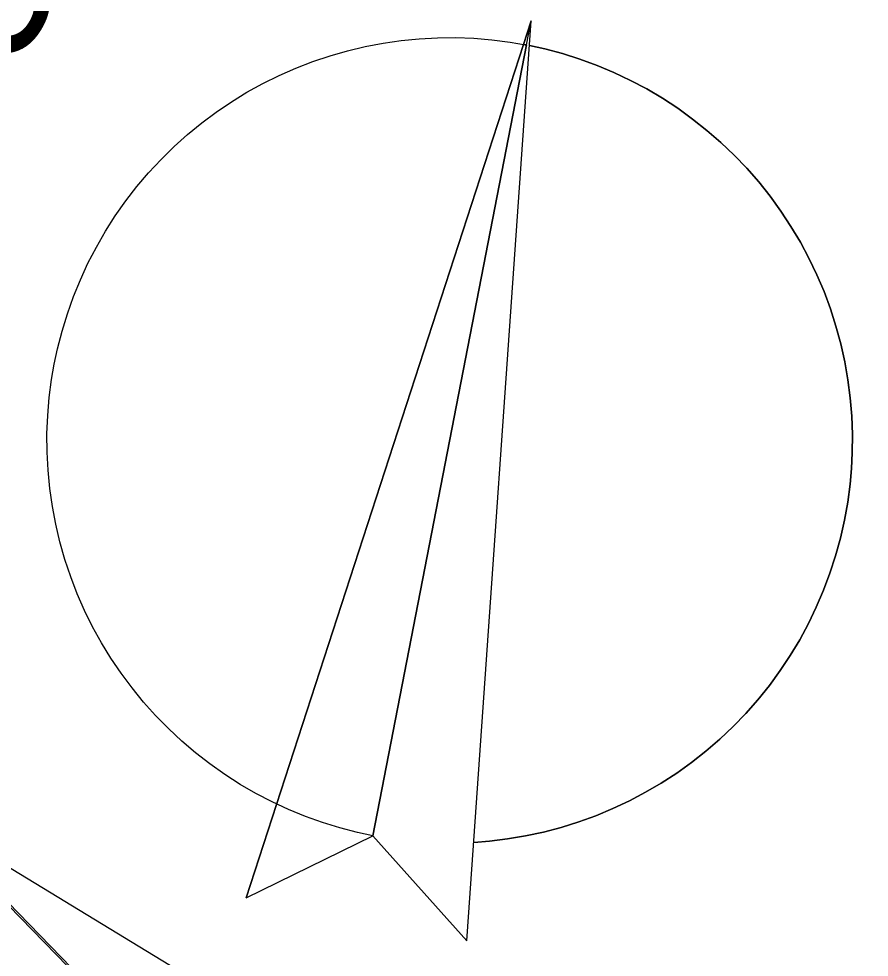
# Model space of a CAD drawing. Extents: x -555887 to -552101, y -1100251 to -1096546.
# Drawn here: x -554124.57 to -554102.1, y -1097426.03 to -1097401.24 of the extents above; entities that cross this region are included whole.
import ezdxf

# ---------------------------------------------------------------- set-up
doc = ezdxf.new("R2010")
doc.units = 0
for name, color, linetype in [('ROZHLED_ram_legenda_1', 7, 'Continuous'), ('ROZHLED_ram_legenda_2', 7, 'Continuous'), ('ZSST', 7, 'Continuous'), ('zájem', 7, 'Continuous')]:
    doc.layers.add(name, color=color, linetype=linetype)

msp = doc.modelspace()

# ---------------------------------------------------------------- linework, layer by layer
at = {"layer": 'ROZHLED_ram_legenda_1'}
for p, q in [((-554112.73, -1097425.601), (-554111.032, -1097401.29)), ((-554111.232, -1097401.913), (-554111.032, -1097401.29)), ((-554111.232, -1097401.913), (-554111.032, -1097401.29)), ((-554111.232, -1097401.913), (-554111.032, -1097401.29)), ((-554111.232, -1097401.913), (-554111.032, -1097401.29)), ((-554111.232, -1097401.913), (-554111.032, -1097401.29)), ((-554111.232, -1097401.913), (-554111.032, -1097401.29)), ((-554111.232, -1097401.913), (-554111.032, -1097401.29)), ((-554111.232, -1097401.913), (-554111.032, -1097401.29)), ((-554111.156, -1097401.928), (-554111.032, -1097401.29)), ((-554111.156, -1097401.928), (-554111.032, -1097401.29)), ((-554111.156, -1097401.928), (-554111.032, -1097401.29)), ((-554111.156, -1097401.928), (-554111.032, -1097401.29)), ((-554111.156, -1097401.928), (-554111.032, -1097401.29)), ((-554111.156, -1097401.928), (-554111.032, -1097401.29)), ((-554111.156, -1097401.928), (-554111.032, -1097401.29)), ((-554111.156, -1097401.928), (-554111.032, -1097401.29)), ((-554118.565, -1097424.467), (-554111.232, -1097401.913)), ((-554111.156, -1097401.928), (-554115.218, -1097422.823)), ((-554115.217, -1097422.822), (-554112.73, -1097425.6))]:
    msp.add_line(p, q, dxfattribs=at)
for points in [[(-554111.234, -1097401.913), (-554111.214, -1097401.917), (-554111.195, -1097401.921), (-554111.175, -1097401.925), (-554111.156, -1097401.928), (-554111.156, -1097401.928), (-554111.032, -1097401.29), (-554111.232, -1097401.913), (-554111.232, -1097401.913)], [(-554111.234, -1097401.913), (-554111.214, -1097401.917), (-554111.195, -1097401.921), (-554111.175, -1097401.925), (-554111.156, -1097401.928), (-554111.156, -1097401.928), (-554111.032, -1097401.29), (-554111.232, -1097401.913), (-554111.232, -1097401.913)], [(-554111.234, -1097401.913), (-554111.214, -1097401.917), (-554111.195, -1097401.921), (-554111.175, -1097401.925), (-554111.156, -1097401.928), (-554111.156, -1097401.928), (-554111.032, -1097401.29), (-554111.232, -1097401.913), (-554111.232, -1097401.913)], [(-554111.234, -1097401.913), (-554111.214, -1097401.917), (-554111.195, -1097401.921), (-554111.175, -1097401.925), (-554111.156, -1097401.928), (-554111.156, -1097401.928), (-554111.032, -1097401.29), (-554111.232, -1097401.913), (-554111.232, -1097401.913)], [(-554111.234, -1097401.913), (-554111.214, -1097401.917), (-554111.195, -1097401.921), (-554111.175, -1097401.925), (-554111.156, -1097401.928), (-554111.156, -1097401.928), (-554111.032, -1097401.29), (-554111.232, -1097401.913), (-554111.232, -1097401.913)], [(-554111.234, -1097401.913), (-554111.214, -1097401.917), (-554111.195, -1097401.921), (-554111.175, -1097401.925), (-554111.156, -1097401.928), (-554111.156, -1097401.928), (-554111.032, -1097401.29), (-554111.232, -1097401.913), (-554111.232, -1097401.913)], [(-554111.234, -1097401.913), (-554111.214, -1097401.917), (-554111.195, -1097401.921), (-554111.175, -1097401.925), (-554111.156, -1097401.928), (-554111.156, -1097401.928), (-554111.032, -1097401.29), (-554111.232, -1097401.913), (-554111.232, -1097401.913)], [(-554111.234, -1097401.913), (-554111.214, -1097401.917), (-554111.195, -1097401.921), (-554111.175, -1097401.925), (-554111.156, -1097401.928), (-554111.156, -1097401.928), (-554111.032, -1097401.29), (-554111.232, -1097401.913), (-554111.232, -1097401.913)], [(-554118.565, -1097424.467), (-554115.218, -1097422.823), (-554111.156, -1097401.928), (-554111.232, -1097401.913)], [(-554118.565, -1097424.467), (-554115.218, -1097422.823), (-554111.156, -1097401.928), (-554111.232, -1097401.913)], [(-554118.565, -1097424.467), (-554115.218, -1097422.823), (-554111.156, -1097401.928), (-554111.232, -1097401.913)], [(-554118.565, -1097424.467), (-554115.218, -1097422.823), (-554111.156, -1097401.928), (-554111.232, -1097401.913)], [(-554118.565, -1097424.467), (-554115.218, -1097422.823), (-554111.156, -1097401.928), (-554111.232, -1097401.913)], [(-554118.565, -1097424.467), (-554115.218, -1097422.823), (-554111.156, -1097401.928), (-554111.232, -1097401.913)], [(-554118.565, -1097424.467), (-554115.218, -1097422.823), (-554111.156, -1097401.928), (-554111.232, -1097401.913)], [(-554118.565, -1097424.467), (-554115.218, -1097422.823), (-554111.156, -1097401.928), (-554111.232, -1097401.913)]]:
    msp.add_lwpolyline(points, close=True, dxfattribs=at)
for points in [[(-554115.217, -1097422.822), (-554115.621, -1097422.737), (-554116.087, -1097422.616), (-554116.547, -1097422.474), (-554117, -1097422.312), (-554117.445, -1097422.13), (-554117.881, -1097421.927), (-554118.308, -1097421.705), (-554118.725, -1097421.465), (-554119.13, -1097421.205), (-554119.523, -1097420.927), (-554119.903, -1097420.632), (-554120.269, -1097420.32), (-554120.621, -1097419.992), (-554120.957, -1097419.649), (-554121.278, -1097419.29), (-554121.582, -1097418.917), (-554121.869, -1097418.531), (-554122.139, -1097418.132), (-554122.39, -1097417.722), (-554122.622, -1097417.301), (-554122.835, -1097416.869), (-554123.028, -1097416.429), (-554123.201, -1097415.98), (-554123.354, -1097415.524), (-554123.486, -1097415.061), (-554123.596, -1097414.593), (-554123.686, -1097414.12), (-554123.754, -1097413.644), (-554123.801, -1097413.165), (-554123.826, -1097412.685), (-554123.829, -1097412.204), (-554123.81, -1097411.723), (-554123.77, -1097411.243), (-554123.708, -1097410.766), (-554123.636, -1097410.359), (-554123.551, -1097409.955), (-554123.431, -1097409.489), (-554123.29, -1097409.029), (-554123.129, -1097408.576), (-554122.947, -1097408.131), (-554122.745, -1097407.694), (-554122.524, -1097407.267), (-554122.284, -1097406.85), (-554122.025, -1097406.444), (-554121.748, -1097406.051), (-554121.453, -1097405.671), (-554121.142, -1097405.304), (-554120.814, -1097404.952), (-554120.471, -1097404.615), (-554120.113, -1097404.293), (-554119.74, -1097403.989), (-554119.355, -1097403.701), (-554118.956, -1097403.431), (-554118.546, -1097403.18), (-554118.125, -1097402.947), (-554117.694, -1097402.733), (-554117.254, -1097402.539), (-554116.805, -1097402.366), (-554116.349, -1097402.212), (-554115.887, -1097402.08), (-554115.419, -1097401.968), (-554114.946, -1097401.878), (-554114.47, -1097401.809), (-554113.991, -1097401.762), (-554113.511, -1097401.736), (-554113.03, -1097401.733), (-554112.549, -1097401.751), (-554112.07, -1097401.79), (-554111.593, -1097401.851), (-554111.186, -1097401.923)], [(-554111.078, -1097401.944), (-554110.673, -1097402.032), (-554110.206, -1097402.157), (-554109.745, -1097402.303), (-554109.291, -1097402.47), (-554108.845, -1097402.657), (-554108.408, -1097402.865), (-554107.981, -1097403.091), (-554107.564, -1097403.337), (-554107.159, -1097403.602), (-554106.767, -1097403.885), (-554106.388, -1097404.185), (-554106.023, -1097404.503), (-554105.673, -1097404.836), (-554105.338, -1097405.185), (-554105.02, -1097405.549), (-554104.718, -1097405.927), (-554104.434, -1097406.319), (-554104.168, -1097406.722), (-554103.92, -1097407.138), (-554103.692, -1097407.564), (-554103.483, -1097408.001), (-554103.294, -1097408.446), (-554103.126, -1097408.899), (-554102.979, -1097409.36), (-554102.852, -1097409.827), (-554102.747, -1097410.299), (-554102.664, -1097410.775), (-554102.602, -1097411.255), (-554102.562, -1097411.737), (-554102.544, -1097412.22), (-554102.548, -1097412.704), (-554102.57, -1097413.118), (-554102.606, -1097413.53), (-554102.669, -1097414.01), (-554102.754, -1097414.486), (-554102.861, -1097414.958), (-554102.989, -1097415.424), (-554103.138, -1097415.884), (-554103.308, -1097416.337), (-554103.498, -1097416.782), (-554103.708, -1097417.217), (-554103.938, -1097417.643), (-554104.186, -1097418.058), (-554104.454, -1097418.461), (-554104.739, -1097418.851), (-554105.042, -1097419.228), (-554105.362, -1097419.591), (-554105.698, -1097419.939), (-554106.049, -1097420.271), (-554106.415, -1097420.587), (-554106.795, -1097420.886), (-554107.188, -1097421.168), (-554107.594, -1097421.431), (-554108.011, -1097421.676), (-554108.439, -1097421.902), (-554108.877, -1097422.107), (-554109.323, -1097422.293), (-554109.778, -1097422.458), (-554110.239, -1097422.603), (-554110.707, -1097422.726), (-554111.18, -1097422.828), (-554111.657, -1097422.908), (-554112.137, -1097422.967), (-554112.55, -1097422.998)], [(-554112.55, -1097422.998), (-554112.137, -1097422.967), (-554111.657, -1097422.908), (-554111.18, -1097422.828), (-554110.707, -1097422.726), (-554110.239, -1097422.603), (-554109.778, -1097422.458), (-554109.323, -1097422.293), (-554108.877, -1097422.107), (-554108.439, -1097421.902), (-554108.011, -1097421.676), (-554107.594, -1097421.431), (-554107.188, -1097421.168), (-554106.795, -1097420.886), (-554106.415, -1097420.587), (-554106.049, -1097420.271), (-554105.698, -1097419.939), (-554105.362, -1097419.591), (-554105.042, -1097419.228), (-554104.739, -1097418.851), (-554104.454, -1097418.461), (-554104.186, -1097418.058), (-554103.938, -1097417.643), (-554103.708, -1097417.217), (-554103.498, -1097416.782), (-554103.308, -1097416.337), (-554103.138, -1097415.884), (-554102.989, -1097415.424), (-554102.861, -1097414.958), (-554102.754, -1097414.486), (-554102.669, -1097414.01), (-554102.606, -1097413.53), (-554102.57, -1097413.118), (-554102.548, -1097412.704), (-554102.544, -1097412.22), (-554102.562, -1097411.737), (-554102.602, -1097411.255), (-554102.664, -1097410.775), (-554102.747, -1097410.299), (-554102.852, -1097409.827), (-554102.979, -1097409.36), (-554103.126, -1097408.899), (-554103.294, -1097408.446), (-554103.483, -1097408.001), (-554103.692, -1097407.564), (-554103.92, -1097407.138), (-554104.168, -1097406.722), (-554104.434, -1097406.319), (-554104.718, -1097405.927), (-554105.02, -1097405.549), (-554105.338, -1097405.185), (-554105.673, -1097404.836), (-554106.023, -1097404.503), (-554106.388, -1097404.185), (-554106.767, -1097403.885), (-554107.159, -1097403.602), (-554107.564, -1097403.337), (-554107.981, -1097403.091), (-554108.408, -1097402.865), (-554108.845, -1097402.657), (-554109.291, -1097402.47), (-554109.745, -1097402.303), (-554110.206, -1097402.157), (-554110.673, -1097402.032), (-554111.078, -1097401.944)], [(-554112.55, -1097422.998), (-554112.137, -1097422.967), (-554111.657, -1097422.908), (-554111.18, -1097422.828), (-554110.707, -1097422.726), (-554110.239, -1097422.603), (-554109.778, -1097422.458), (-554109.323, -1097422.293), (-554108.877, -1097422.107), (-554108.439, -1097421.902), (-554108.011, -1097421.676), (-554107.594, -1097421.431), (-554107.188, -1097421.168), (-554106.795, -1097420.886), (-554106.415, -1097420.587), (-554106.049, -1097420.271), (-554105.698, -1097419.939), (-554105.362, -1097419.591), (-554105.042, -1097419.228), (-554104.739, -1097418.851), (-554104.454, -1097418.461), (-554104.186, -1097418.058), (-554103.938, -1097417.643), (-554103.708, -1097417.217), (-554103.498, -1097416.782), (-554103.308, -1097416.337), (-554103.138, -1097415.884), (-554102.989, -1097415.424), (-554102.861, -1097414.958), (-554102.754, -1097414.486), (-554102.669, -1097414.01), (-554102.606, -1097413.53), (-554102.57, -1097413.118), (-554102.548, -1097412.704), (-554102.544, -1097412.22), (-554102.562, -1097411.737), (-554102.602, -1097411.255), (-554102.664, -1097410.775), (-554102.747, -1097410.299), (-554102.852, -1097409.827), (-554102.979, -1097409.36), (-554103.126, -1097408.899), (-554103.294, -1097408.446), (-554103.483, -1097408.001), (-554103.692, -1097407.564), (-554103.92, -1097407.138), (-554104.168, -1097406.722), (-554104.434, -1097406.319), (-554104.718, -1097405.927), (-554105.02, -1097405.549), (-554105.338, -1097405.185), (-554105.673, -1097404.836), (-554106.023, -1097404.503), (-554106.388, -1097404.185), (-554106.767, -1097403.885), (-554107.159, -1097403.602), (-554107.564, -1097403.337), (-554107.981, -1097403.091), (-554108.408, -1097402.865), (-554108.845, -1097402.657), (-554109.291, -1097402.47), (-554109.745, -1097402.303), (-554110.206, -1097402.157), (-554110.673, -1097402.032), (-554111.078, -1097401.944)], [(-554112.55, -1097422.998), (-554112.137, -1097422.967), (-554111.657, -1097422.908), (-554111.18, -1097422.828), (-554110.707, -1097422.726), (-554110.239, -1097422.603), (-554109.778, -1097422.458), (-554109.323, -1097422.293), (-554108.877, -1097422.107), (-554108.439, -1097421.902), (-554108.011, -1097421.676), (-554107.594, -1097421.431), (-554107.188, -1097421.168), (-554106.795, -1097420.886), (-554106.415, -1097420.587), (-554106.049, -1097420.271), (-554105.698, -1097419.939), (-554105.362, -1097419.591), (-554105.042, -1097419.228), (-554104.739, -1097418.851), (-554104.454, -1097418.461), (-554104.186, -1097418.058), (-554103.938, -1097417.643), (-554103.708, -1097417.217), (-554103.498, -1097416.782), (-554103.308, -1097416.337), (-554103.138, -1097415.884), (-554102.989, -1097415.424), (-554102.861, -1097414.958), (-554102.754, -1097414.486), (-554102.669, -1097414.01), (-554102.606, -1097413.53), (-554102.57, -1097413.118), (-554102.548, -1097412.704), (-554102.544, -1097412.22), (-554102.562, -1097411.737), (-554102.602, -1097411.255), (-554102.664, -1097410.775), (-554102.747, -1097410.299), (-554102.852, -1097409.827), (-554102.979, -1097409.36), (-554103.126, -1097408.899), (-554103.294, -1097408.446), (-554103.483, -1097408.001), (-554103.692, -1097407.564), (-554103.92, -1097407.138), (-554104.168, -1097406.722), (-554104.434, -1097406.319), (-554104.718, -1097405.927), (-554105.02, -1097405.549), (-554105.338, -1097405.185), (-554105.673, -1097404.836), (-554106.023, -1097404.503), (-554106.388, -1097404.185), (-554106.767, -1097403.885), (-554107.159, -1097403.602), (-554107.564, -1097403.337), (-554107.981, -1097403.091), (-554108.408, -1097402.865), (-554108.845, -1097402.657), (-554109.291, -1097402.47), (-554109.745, -1097402.303), (-554110.206, -1097402.157), (-554110.673, -1097402.032), (-554111.078, -1097401.944)], [(-554112.55, -1097422.998), (-554112.137, -1097422.967), (-554111.657, -1097422.908), (-554111.18, -1097422.828), (-554110.707, -1097422.726), (-554110.239, -1097422.603), (-554109.778, -1097422.458), (-554109.323, -1097422.293), (-554108.877, -1097422.107), (-554108.439, -1097421.902), (-554108.011, -1097421.676), (-554107.594, -1097421.431), (-554107.188, -1097421.168), (-554106.795, -1097420.886), (-554106.415, -1097420.587), (-554106.049, -1097420.271), (-554105.698, -1097419.939), (-554105.362, -1097419.591), (-554105.042, -1097419.228), (-554104.739, -1097418.851), (-554104.454, -1097418.461), (-554104.186, -1097418.058), (-554103.938, -1097417.643), (-554103.708, -1097417.217), (-554103.498, -1097416.782), (-554103.308, -1097416.337), (-554103.138, -1097415.884), (-554102.989, -1097415.424), (-554102.861, -1097414.958), (-554102.754, -1097414.486), (-554102.669, -1097414.01), (-554102.606, -1097413.53), (-554102.57, -1097413.118), (-554102.548, -1097412.704), (-554102.544, -1097412.22), (-554102.562, -1097411.737), (-554102.602, -1097411.255), (-554102.664, -1097410.775), (-554102.747, -1097410.299), (-554102.852, -1097409.827), (-554102.979, -1097409.36), (-554103.126, -1097408.899), (-554103.294, -1097408.446), (-554103.483, -1097408.001), (-554103.692, -1097407.564), (-554103.92, -1097407.138), (-554104.168, -1097406.722), (-554104.434, -1097406.319), (-554104.718, -1097405.927), (-554105.02, -1097405.549), (-554105.338, -1097405.185), (-554105.673, -1097404.836), (-554106.023, -1097404.503), (-554106.388, -1097404.185), (-554106.767, -1097403.885), (-554107.159, -1097403.602), (-554107.564, -1097403.337), (-554107.981, -1097403.091), (-554108.408, -1097402.865), (-554108.845, -1097402.657), (-554109.291, -1097402.47), (-554109.745, -1097402.303), (-554110.206, -1097402.157), (-554110.673, -1097402.032), (-554111.078, -1097401.944)], [(-554112.55, -1097422.998), (-554112.137, -1097422.967), (-554111.657, -1097422.908), (-554111.18, -1097422.828), (-554110.707, -1097422.726), (-554110.239, -1097422.603), (-554109.778, -1097422.458), (-554109.323, -1097422.293), (-554108.877, -1097422.107), (-554108.439, -1097421.902), (-554108.011, -1097421.676), (-554107.594, -1097421.431), (-554107.188, -1097421.168), (-554106.795, -1097420.886), (-554106.415, -1097420.587), (-554106.049, -1097420.271), (-554105.698, -1097419.939), (-554105.362, -1097419.591), (-554105.042, -1097419.228), (-554104.739, -1097418.851), (-554104.454, -1097418.461), (-554104.186, -1097418.058), (-554103.938, -1097417.643), (-554103.708, -1097417.217), (-554103.498, -1097416.782), (-554103.308, -1097416.337), (-554103.138, -1097415.884), (-554102.989, -1097415.424), (-554102.861, -1097414.958), (-554102.754, -1097414.486), (-554102.669, -1097414.01), (-554102.606, -1097413.53), (-554102.57, -1097413.118), (-554102.548, -1097412.704), (-554102.544, -1097412.22), (-554102.562, -1097411.737), (-554102.602, -1097411.255), (-554102.664, -1097410.775), (-554102.747, -1097410.299), (-554102.852, -1097409.827), (-554102.979, -1097409.36), (-554103.126, -1097408.899), (-554103.294, -1097408.446), (-554103.483, -1097408.001), (-554103.692, -1097407.564), (-554103.92, -1097407.138), (-554104.168, -1097406.722), (-554104.434, -1097406.319), (-554104.718, -1097405.927), (-554105.02, -1097405.549), (-554105.338, -1097405.185), (-554105.673, -1097404.836), (-554106.023, -1097404.503), (-554106.388, -1097404.185), (-554106.767, -1097403.885), (-554107.159, -1097403.602), (-554107.564, -1097403.337), (-554107.981, -1097403.091), (-554108.408, -1097402.865), (-554108.845, -1097402.657), (-554109.291, -1097402.47), (-554109.745, -1097402.303), (-554110.206, -1097402.157), (-554110.673, -1097402.032), (-554111.078, -1097401.944)], [(-554112.55, -1097422.998), (-554112.137, -1097422.967), (-554111.657, -1097422.908), (-554111.18, -1097422.828), (-554110.707, -1097422.726), (-554110.239, -1097422.603), (-554109.778, -1097422.458), (-554109.323, -1097422.293), (-554108.877, -1097422.107), (-554108.439, -1097421.902), (-554108.011, -1097421.676), (-554107.594, -1097421.431), (-554107.188, -1097421.168), (-554106.795, -1097420.886), (-554106.415, -1097420.587), (-554106.049, -1097420.271), (-554105.698, -1097419.939), (-554105.362, -1097419.591), (-554105.042, -1097419.228), (-554104.739, -1097418.851), (-554104.454, -1097418.461), (-554104.186, -1097418.058), (-554103.938, -1097417.643), (-554103.708, -1097417.217), (-554103.498, -1097416.782), (-554103.308, -1097416.337), (-554103.138, -1097415.884), (-554102.989, -1097415.424), (-554102.861, -1097414.958), (-554102.754, -1097414.486), (-554102.669, -1097414.01), (-554102.606, -1097413.53), (-554102.57, -1097413.118), (-554102.548, -1097412.704), (-554102.544, -1097412.22), (-554102.562, -1097411.737), (-554102.602, -1097411.255), (-554102.664, -1097410.775), (-554102.747, -1097410.299), (-554102.852, -1097409.827), (-554102.979, -1097409.36), (-554103.126, -1097408.899), (-554103.294, -1097408.446), (-554103.483, -1097408.001), (-554103.692, -1097407.564), (-554103.92, -1097407.138), (-554104.168, -1097406.722), (-554104.434, -1097406.319), (-554104.718, -1097405.927), (-554105.02, -1097405.549), (-554105.338, -1097405.185), (-554105.673, -1097404.836), (-554106.023, -1097404.503), (-554106.388, -1097404.185), (-554106.767, -1097403.885), (-554107.159, -1097403.602), (-554107.564, -1097403.337), (-554107.981, -1097403.091), (-554108.408, -1097402.865), (-554108.845, -1097402.657), (-554109.291, -1097402.47), (-554109.745, -1097402.303), (-554110.206, -1097402.157), (-554110.673, -1097402.032), (-554111.078, -1097401.944)], [(-554112.55, -1097422.998), (-554112.137, -1097422.967), (-554111.657, -1097422.908), (-554111.18, -1097422.828), (-554110.707, -1097422.726), (-554110.239, -1097422.603), (-554109.778, -1097422.458), (-554109.323, -1097422.293), (-554108.877, -1097422.107), (-554108.439, -1097421.902), (-554108.011, -1097421.676), (-554107.594, -1097421.431), (-554107.188, -1097421.168), (-554106.795, -1097420.886), (-554106.415, -1097420.587), (-554106.049, -1097420.271), (-554105.698, -1097419.939), (-554105.362, -1097419.591), (-554105.042, -1097419.228), (-554104.739, -1097418.851), (-554104.454, -1097418.461), (-554104.186, -1097418.058), (-554103.938, -1097417.643), (-554103.708, -1097417.217), (-554103.498, -1097416.782), (-554103.308, -1097416.337), (-554103.138, -1097415.884), (-554102.989, -1097415.424), (-554102.861, -1097414.958), (-554102.754, -1097414.486), (-554102.669, -1097414.01), (-554102.606, -1097413.53), (-554102.57, -1097413.118), (-554102.548, -1097412.704), (-554102.544, -1097412.22), (-554102.562, -1097411.737), (-554102.602, -1097411.255), (-554102.664, -1097410.775), (-554102.747, -1097410.299), (-554102.852, -1097409.827), (-554102.979, -1097409.36), (-554103.126, -1097408.899), (-554103.294, -1097408.446), (-554103.483, -1097408.001), (-554103.692, -1097407.564), (-554103.92, -1097407.138), (-554104.168, -1097406.722), (-554104.434, -1097406.319), (-554104.718, -1097405.927), (-554105.02, -1097405.549), (-554105.338, -1097405.185), (-554105.673, -1097404.836), (-554106.023, -1097404.503), (-554106.388, -1097404.185), (-554106.767, -1097403.885), (-554107.159, -1097403.602), (-554107.564, -1097403.337), (-554107.981, -1097403.091), (-554108.408, -1097402.865), (-554108.845, -1097402.657), (-554109.291, -1097402.47), (-554109.745, -1097402.303), (-554110.206, -1097402.157), (-554110.673, -1097402.032), (-554111.078, -1097401.944)]]:
    msp.add_lwpolyline(points, dxfattribs=at)
at = {"layer": 'ROZHLED_ram_legenda_2'}
msp.add_lwpolyline([(-553822.226, -1097271.819), (-553971.39, -1097517.011), (-554142.255, -1097413.064), (-553993.091, -1097167.872), (-553822.226, -1097271.819)], dxfattribs=at)
msp.add_lwpolyline([(-553822.226, -1097271.819), (-553971.39, -1097517.011), (-554142.255, -1097413.064), (-553993.091, -1097167.872), (-553822.226, -1097271.819)], dxfattribs=at)
at = {"layer": 'ZSST'}
msp.add_lwpolyline([(-554117.81, -1097427.84), (-554119.83, -1097429.82), (-554140.19, -1097408.9), (-554161.14, -1097387.36), (-554175.74, -1097372.24), (-554190.38, -1097357.31), (-554200.95, -1097346.43), (-554215.61, -1097331.39), (-554245.44, -1097300.74)], dxfattribs=at)
at = {"layer": 'zájem'}
for points in [[(-554209.05, -1097338.04), (-554121.59, -1097427.95), (-554119.85, -1097429.74), (-554117.62, -1097427.68), (-554074.61, -1097473), (-554067.74, -1097480.24), (-554074.25, -1097435.16), (-554074.7, -1097411.2), (-554072.86, -1097396.87), (-554069.61, -1097384.37), (-554062.54, -1097368.79), (-554059.66, -1097363.67), (-554044.87, -1097337.64), (-554055.91, -1097333.12), (-554068.1, -1097310.12), (-554076.3, -1097297.37), (-554083.64, -1097283.44), (-554094.93, -1097256.14), (-554100.02, -1097244.94), (-554114.01, -1097204.34), (-554130.46, -1097180.06), (-554159.17, -1097101.34)], [(-554159.17, -1097101.34), (-554130.46, -1097180.06), (-554114.01, -1097204.34), (-554100.02, -1097244.94), (-554094.93, -1097256.14), (-554083.64, -1097283.44), (-554076.3, -1097297.37), (-554068.1, -1097310.12), (-554055.91, -1097333.12), (-554044.87, -1097337.64), (-554059.66, -1097363.67), (-554062.54, -1097368.79), (-554069.61, -1097384.37), (-554072.86, -1097396.87), (-554074.7, -1097411.2), (-554074.25, -1097435.16), (-554067.74, -1097480.24), (-554074.61, -1097473), (-554117.62, -1097427.68), (-554119.85, -1097429.74), (-554121.59, -1097427.95), (-554209.05, -1097338.04)]]:
    msp.add_lwpolyline(points, dxfattribs=at)

# ---------------------------------------------------------------- texts
at = {"layer": 'ROZHLED_ram_legenda_2'}
for s, height, p in [('Rozhledové poměry - napojení DC4 na  silnici II/446', 4, (-554131.926, -1097414.479)), ('A4 M 1:1 000', 8, (-554150.329, -1097402.324))]:
    msp.add_text(s, height=height, rotation=58.6856, dxfattribs=at).set_placement(p)

doc.saveas('drawing.dxf')
